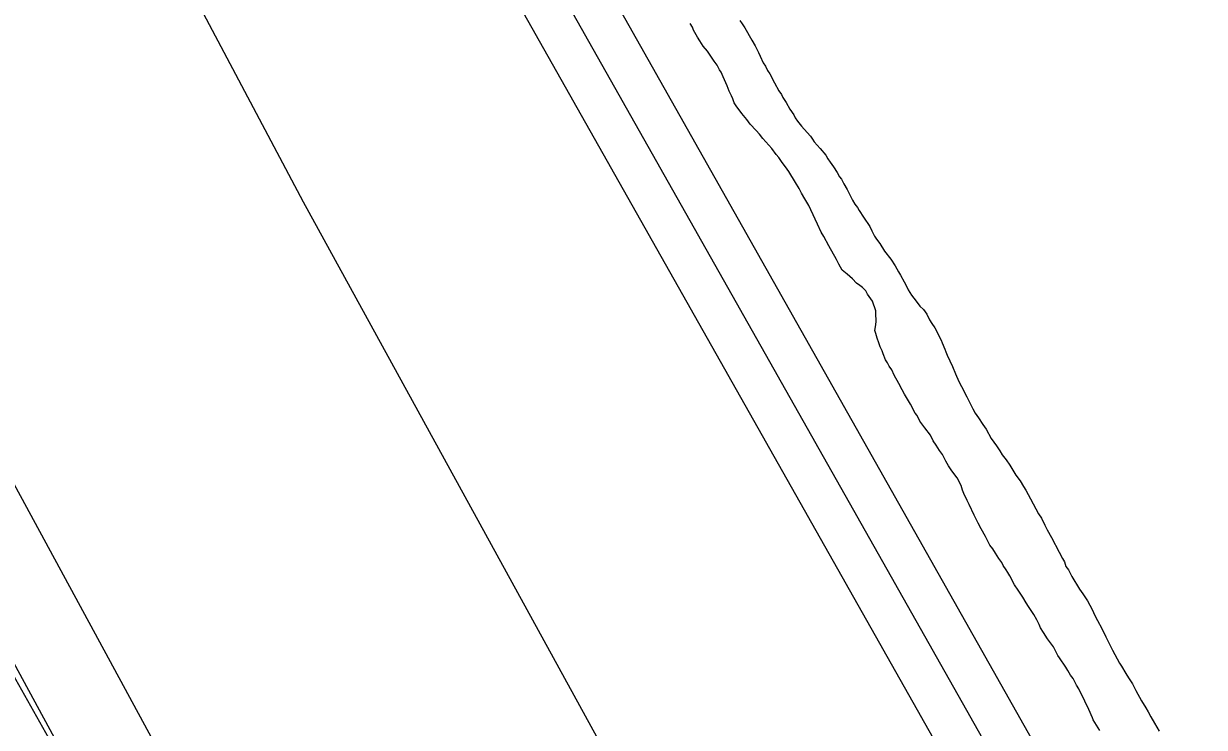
# Model space of a CAD drawing. Extents: x 3177185 to 3215018, y 812988 to 838321.
# Drawn here: x 3189374.5 to 3189789.1, y 830662.8 to 830909.9 of the extents above; entities that cross this region are included whole.
import ezdxf

# ---------------------------------------------------------------- set-up
doc = ezdxf.new("R2010")
doc.units = 0
for name, color, linetype in [('V-LEVE-TOET', 7, 'Continuous'), ('V-ROAD-CNTR', 7, 'Continuous'), ('V-SURV-LINE', 7, 'Continuous'), ('V-TOPO-SHOR', 7, 'Continuous')]:
    doc.layers.add(name, color=color, linetype=linetype)

msp = doc.modelspace()

# ---------------------------------------------------------------- linework, layer by layer
at = {"layer": 'V-LEVE-TOET'}
msp.add_lwpolyline([(3189161.27, 831409.93), (3189321.89, 831131.63), (3189472.71, 830847.29), (3189668.7, 830489.97), (3189779.16, 830281.62), (3189900.24, 830084.82), (3189961.73, 829980.42), (3189975.53, 829949.98), (3189972.65, 829924.13), (3189956.47, 829889.55), (3189938.07, 829867.3), (3189920.48, 829851.21), (3189904.36, 829840.14), (3189876.92, 829826.18), (3189841.66, 829809.35), (3189785.7, 829799.26), (3189761.15, 829809.82), (3189739.38, 829830.72), (3189721.12, 829850.64), (3189707.53, 829871.08), (3189691.35, 829889.11)], dxfattribs=at)
at = {"layer": 'V-ROAD-CNTR'}
for points in [[(3186813.02, 835225.18), (3189830.71, 829864.12), (3191892.33, 826207.06)], [(3187154.46, 835210.68), (3188198.58, 833335.9), (3188523.21, 832760.12), (3189009.27, 831902.07), (3189884.71, 830351.6)], [(3192054.7, 826545.29), (3190185.31, 829844.76), (3190175.53, 829855.7), (3190163.62, 829876.79), (3190153.83, 829900.96), (3190146.13, 829929.92), (3190138.5, 829975.97), (3190126.68, 830022.59), (3190103.66, 830078.08), (3190089.63, 830105.12), (3190073.13, 830130.6), (3190042.98, 830170.7), (3190012.47, 830209.83), (3189989.16, 830239.03), (3189965.05, 830268.49), (3189955.33, 830277.96), (3189940.57, 830289.05), (3189934.73, 830293.89), (3189930.01, 830298.95), (3189920.83, 830312.03), (3189908.74, 830333.88), (3189898.16, 830358.29), (3189022.32, 831909.46)], [(3192028.6, 826530.5), (3190160.8, 829827.17), (3190151, 829838.12), (3190136.54, 829863.73), (3190125.32, 829891.44), (3190116.77, 829923.59), (3190109.11, 829969.82), (3190098.13, 830013.1), (3190076.44, 830065.4), (3190063.66, 830090.03), (3190048.52, 830113.42), (3190019.16, 830152.46), (3189988.91, 830191.25), (3189965.83, 830220.17), (3189942.9, 830248.19), (3189935.77, 830255.13), (3189921.99, 830265.49), (3189914.1, 830272.02), (3189906.64, 830280.03), (3189895.36, 830296.11), (3189881.79, 830320.62), (3189871.27, 830344.91), (3188996.21, 831894.69)]]:
    msp.add_lwpolyline(points, dxfattribs=at)
at = {"layer": 'V-SURV-LINE'}
for points in [[(3189350.65, 830785.82), (3189783.79, 829986.84)], [(3189757.4, 829972.56), (3189324.26, 830771.54)]]:
    msp.add_lwpolyline(points, dxfattribs=at)
at = {"layer": 'V-TOPO-SHOR'}
for points in [[(3189632.94, 830871.1), (3189631.77, 830872.43), (3189629.59, 830874.58), (3189628.42, 830876.24), (3189626.74, 830878.41), (3189624.73, 830881.06), (3189624.06, 830882.06), (3189623.55, 830883.56), (3189623.04, 830884.56), (3189622.2, 830886.22), (3189621.53, 830888.05), (3189620.18, 830891.21), (3189619.5, 830892.88), (3189618.83, 830893.7), (3189617.99, 830895.37), (3189616.99, 830896.7), (3189614.64, 830900.19), (3189613.13, 830902.01), (3189611.95, 830903.84), (3189611.11, 830905.17), (3189609.77, 830907.67), (3189609.43, 830908.66), (3189608.59, 830909.99)], [(3189625.97, 830910.96), (3189626.8, 830909.79), (3189627.81, 830908.46), (3189630.16, 830904.14), (3189631.34, 830902.15), (3189632.01, 830900.98), (3189632.52, 830899.82), (3189633.19, 830898.49), (3189634.2, 830896.16), (3189635.04, 830895), (3189635.71, 830893.5), (3189636.55, 830892.34), (3189638.23, 830889.18), (3189639.74, 830886.35), (3189640.58, 830885.02), (3189641.09, 830884.02), (3189642.27, 830882.2), (3189643.61, 830879.87), (3189644.95, 830877.87), (3189645.46, 830876.88), (3189646.3, 830875.71), (3189647.64, 830873.89), (3189649.65, 830871.73), (3189650.82, 830870.4), (3189651.49, 830869.4), (3189652.16, 830868.41), (3189654.17, 830866.08), (3189656.18, 830863.76), (3189656.86, 830862.43), (3189657.7, 830861.26), (3189658.87, 830859.6), (3189660.21, 830857.61), (3189661.05, 830856.11), (3189661.72, 830855.28), (3189662.56, 830853.62), (3189663.74, 830851.62), (3189665.59, 830847.96), (3189666.43, 830846.47), (3189667.27, 830845.3), (3189667.94, 830844.31), (3189669.45, 830841.98), (3189671.63, 830838.66), (3189672.31, 830837.16), (3189673.31, 830835.33), (3189673.99, 830834.17), (3189675.16, 830832.67), (3189676.84, 830830.01), (3189679.02, 830827.19), (3189680.53, 830824.86), (3189681.71, 830822.7), (3189682.38, 830821.54), (3189683.72, 830819.21), (3189684.56, 830817.71), (3189685.07, 830816.38), (3189686.24, 830814.56), (3189687.08, 830813.56), (3189688.59, 830811.57), (3189689.26, 830810.74), (3189690.44, 830809.57), (3189691.61, 830807.91), (3189692.62, 830805.92), (3189693.46, 830804.59), (3189694.46, 830803.09), (3189696.65, 830798.77), (3189696.99, 830797.77), (3189698, 830795.6), (3189698.34, 830794.61), (3189698.84, 830793.44), (3189700.7, 830789.45), (3189701.71, 830786.95), (3189702.88, 830784.29), (3189703.89, 830782.46), (3189705.74, 830778.81), (3189707.76, 830774.65), (3189708.6, 830773.15), (3189709.78, 830771.49), (3189711.29, 830769.16), (3189712.46, 830767.5), (3189714.31, 830764.18), (3189716.16, 830761.68), (3189717.33, 830759.86), (3189718.17, 830758.53), (3189719.51, 830756.7), (3189720.86, 830754.87), (3189722.87, 830751.38), (3189724.38, 830749.39), (3189725.56, 830747.39), (3189726.4, 830746.06), (3189728.08, 830743.07), (3189730.93, 830737.75), (3189731.94, 830736.25), (3189733.12, 830733.76), (3189733.96, 830732.1), (3189735.47, 830729.44), (3189738.16, 830724.28), (3189739.34, 830722.12), (3189740.01, 830720.96), (3189740.52, 830719.29)], [(3189742.15, 830681.08), (3189741.15, 830682.74), (3189740.47, 830683.9), (3189738.29, 830687.22), (3189737.62, 830688.06), (3189736.11, 830691.05), (3189734.09, 830693.88), (3189732.58, 830696.03), (3189731.58, 830697.7), (3189731.07, 830698.86), (3189730.23, 830700.53), (3189729.22, 830702.35), (3189727.37, 830705.18), (3189726.54, 830706.51), (3189725.36, 830708.5), (3189723.68, 830710.99), (3189722.5, 830712.82), (3189720.83, 830715.98), (3189720.15, 830717.15), (3189719.48, 830718.14), (3189718.47, 830719.64), (3189717.97, 830720.64), (3189716.96, 830722.13), (3189715.79, 830723.96), (3189714.78, 830725.46), (3189713.77, 830726.78), (3189712.26, 830729.78), (3189710.75, 830732.44), (3189709.74, 830734.43), (3189709.07, 830735.6), (3189708.23, 830737.26), (3189706.54, 830741.09), (3189705.87, 830742.42), (3189704.69, 830744.91), (3189704.19, 830746.08), (3189703.68, 830747.74), (3189702.33, 830750.4), (3189701.49, 830751.4), (3189700.15, 830753.23), (3189699.31, 830754.56), (3189698.31, 830756.22), (3189697.13, 830758.55), (3189696.12, 830760.04), (3189694.94, 830761.87), (3189693.94, 830763.37), (3189692.93, 830765.36), (3189690.92, 830768.02), (3189689.24, 830770.34), (3189688.23, 830772.34), (3189687.56, 830773.17), (3189685.88, 830776.33), (3189684.87, 830777.99), (3189683.86, 830779.82), (3189683.02, 830781.32), (3189681.85, 830783.48), (3189680.16, 830786.47), (3189679.32, 830788.3), (3189678.48, 830789.63), (3189677.81, 830790.79), (3189677.14, 830791.79), (3189676.29, 830793.96), (3189675.96, 830794.95), (3189675.29, 830796.45), (3189674.78, 830797.78), (3189674.27, 830799.45), (3189673.76, 830801.11), (3189673.43, 830802.11), (3189673.75, 830804.11), (3189673.91, 830805.45), (3189673.73, 830808.11), (3189673.73, 830809.11), (3189672.54, 830812.44), (3189670.87, 830814.93), (3189670.19, 830816.1), (3189669.02, 830817.26), (3189668.19, 830817.92), (3189667.02, 830818.75), (3189665.51, 830820.24), (3189663.67, 830821.9), (3189661.99, 830823.39), (3189661.32, 830824.39), (3189660.82, 830825.39), (3189659.98, 830827.05), (3189657.29, 830831.87), (3189655.44, 830835.2), (3189654.6, 830836.69), (3189653.25, 830839.52), (3189652.41, 830841.19), (3189650.22, 830846.01), (3189648.88, 830848.33), (3189647.7, 830850.33), (3189646.86, 830851.99), (3189645.52, 830854.16), (3189643.17, 830857.98), (3189641.99, 830859.64), (3189640.82, 830861.13), (3189639.64, 830862.96), (3189638.81, 830863.96), (3189637.29, 830866.12), (3189634.11, 830869.61), (3189632.94, 830871.1)], [(3189740.52, 830719.29), (3189741.36, 830718.13), (3189742.54, 830715.8), (3189745.23, 830711.31), (3189746.4, 830709.65), (3189748.08, 830707.16), (3189748.92, 830705.66), (3189749.93, 830703.67), (3189750.43, 830702.5), (3189751.61, 830700.34), (3189753.12, 830697.51), (3189754.47, 830694.52), (3189756.82, 830689.86), (3189759.34, 830685.37), (3189760.02, 830684.21), (3189761.53, 830681.72), (3189762.53, 830680.22), (3189763.88, 830678.06), (3189765.06, 830675.73), (3189767.07, 830672.07), (3189768.58, 830669.58), (3189769.42, 830668.25), (3189770.27, 830666.42), (3189771.61, 830664.26), (3189773.29, 830661.44)], [(3189752.41, 830661.62), (3189750.06, 830665.45), (3189749.89, 830666.11), (3189748.54, 830669.1), (3189747.2, 830671.93), (3189745.01, 830676.26), (3189744.17, 830677.58), (3189742.99, 830679.91), (3189742.15, 830681.08)]]:
    msp.add_lwpolyline(points, dxfattribs=at)

doc.saveas('drawing.dxf')
